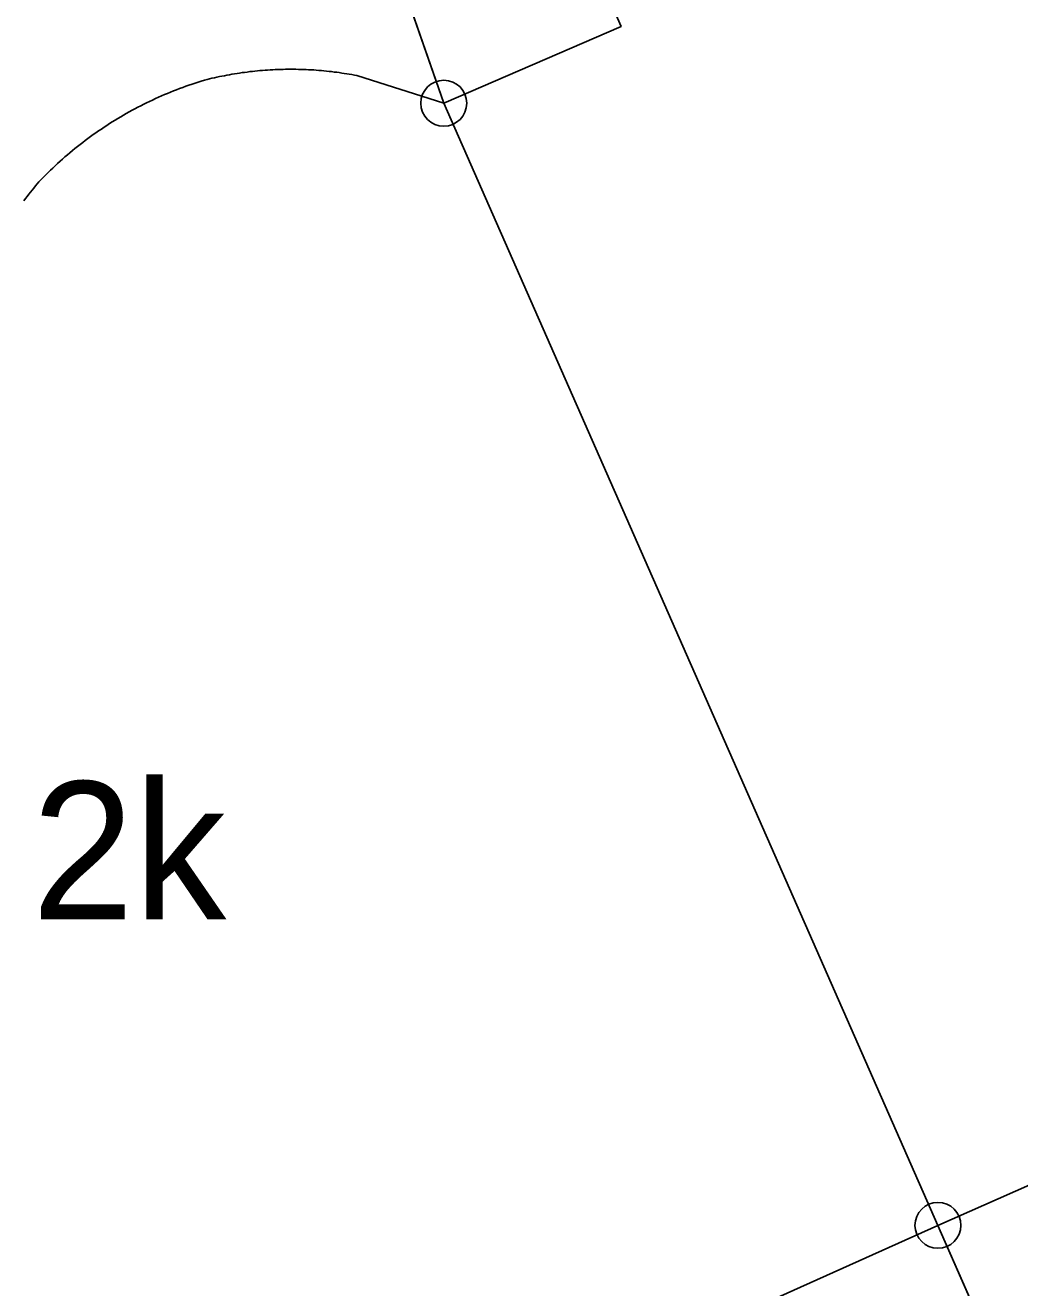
# Model space of a CAD drawing. Extents: x 6434771 to 6436222, y 5663454 to 5664782.
# Drawn here: x 6435299.13 to 6435309.96, y 5664279.09 to 5664292.83 of the extents above; entities that cross this region are included whole.
import ezdxf

# ---------------------------------------------------------------- set-up
doc = ezdxf.new("R2010")
doc.units = 0
for name, color, linetype in [('Warstwa 1', 7, 'Continuous'), ('Warstwa 10', 7, 'Continuous'), ('Warstwa 2', 7, 'Continuous'), ('Warstwa 4', 7, 'Continuous'), ('Warstwa 5', 7, 'Continuous'), ('Warstwa 6', 7, 'Continuous')]:
    doc.layers.add(name, color=color, linetype=linetype)

msp = doc.modelspace()

# ---------------------------------------------------------------- linework, layer by layer
at = {"layer": 'Warstwa 1'}
for p, q in [((6435302.52, 5664295.337), (6435303.689, 5664291.982)), ((6435302.52, 5664295.337), (6435303.689, 5664291.982)), ((6435303.689, 5664291.982), (6435309.071, 5664279.765)), ((6435303.689, 5664291.982), (6435309.071, 5664279.765)), ((6435309.071, 5664279.765), (6435309.957, 5664277.754)), ((6435309.071, 5664279.765), (6435309.957, 5664277.754))]:
    msp.add_line(p, q, dxfattribs=at)
for points in [[(6435313.773, 5664295.58), (6435314.968, 5664292.705), (6435316.789, 5664293.573), (6435318.96, 5664288.676), (6435317.12, 5664287.898), (6435319.609, 5664282.017), (6435314.06, 5664279.614), (6435313.234, 5664281.605), (6435309.071, 5664279.765), (6435303.689, 5664291.982), (6435305.62, 5664292.819), (6435304.919, 5664294.417)], [(6435299.116, 5664290.921), (6435299.133, 5664290.944), (6435299.151, 5664290.968), (6435299.168, 5664290.991), (6435299.187, 5664291.013), (6435299.205, 5664291.036), (6435299.223, 5664291.058), (6435299.241, 5664291.081), (6435299.261, 5664291.104), (6435299.279, 5664291.125), (6435299.304, 5664291.151), (6435299.329, 5664291.177), (6435299.354, 5664291.201), (6435299.379, 5664291.227), (6435299.405, 5664291.252), (6435299.431, 5664291.276), (6435299.457, 5664291.301), (6435299.482, 5664291.325), (6435299.51, 5664291.35), (6435299.536, 5664291.373), (6435299.562, 5664291.397), (6435299.59, 5664291.42), (6435299.617, 5664291.443), (6435299.644, 5664291.466), (6435299.672, 5664291.489), (6435299.7, 5664291.51), (6435299.728, 5664291.533), (6435299.756, 5664291.555), (6435299.784, 5664291.576), (6435299.813, 5664291.598), (6435299.842, 5664291.619), (6435299.87, 5664291.64), (6435299.9, 5664291.661), (6435299.929, 5664291.68), (6435299.959, 5664291.701), (6435299.988, 5664291.721), (6435300.018, 5664291.74), (6435300.048, 5664291.76), (6435300.078, 5664291.779), (6435300.108, 5664291.797), (6435300.139, 5664291.816), (6435300.17, 5664291.835), (6435300.201, 5664291.852), (6435300.231, 5664291.87), (6435300.262, 5664291.887), (6435300.293, 5664291.905), (6435300.325, 5664291.922), (6435300.357, 5664291.938), (6435300.388, 5664291.955), (6435300.42, 5664291.971), (6435300.452, 5664291.987), (6435300.485, 5664292.002), (6435300.517, 5664292.017), (6435300.549, 5664292.033), (6435300.581, 5664292.048), (6435300.614, 5664292.061), (6435300.647, 5664292.076), (6435300.68, 5664292.089), (6435300.713, 5664292.103), (6435300.746, 5664292.117), (6435300.779, 5664292.129), (6435300.812, 5664292.142), (6435300.845, 5664292.154), (6435300.88, 5664292.167), (6435300.913, 5664292.179), (6435300.947, 5664292.19), (6435300.981, 5664292.202), (6435301.014, 5664292.212), (6435301.048, 5664292.223), (6435301.082, 5664292.234), (6435301.11, 5664292.24), (6435301.137, 5664292.247), (6435301.164, 5664292.254), (6435301.191, 5664292.259), (6435301.218, 5664292.266), (6435301.245, 5664292.272), (6435301.273, 5664292.277), (6435301.3, 5664292.282), (6435301.327, 5664292.288), (6435301.355, 5664292.292), (6435301.382, 5664292.297), (6435301.41, 5664292.302), (6435301.437, 5664292.306), (6435301.465, 5664292.311), (6435301.492, 5664292.315), (6435301.52, 5664292.318), (6435301.548, 5664292.322), (6435301.576, 5664292.326), (6435301.604, 5664292.328), (6435301.631, 5664292.332), (6435301.659, 5664292.335), (6435301.687, 5664292.337), (6435301.715, 5664292.339), (6435301.743, 5664292.342), (6435301.77, 5664292.343), (6435301.798, 5664292.345), (6435301.826, 5664292.347), (6435301.854, 5664292.348), (6435301.882, 5664292.349), (6435301.91, 5664292.351), (6435301.938, 5664292.351), (6435301.965, 5664292.352), (6435301.993, 5664292.352), (6435302.021, 5664292.352), (6435302.049, 5664292.352), (6435302.077, 5664292.352), (6435302.105, 5664292.351), (6435302.133, 5664292.35), (6435302.161, 5664292.35), (6435302.189, 5664292.348), (6435302.217, 5664292.347), (6435302.245, 5664292.345), (6435302.272, 5664292.344), (6435302.3, 5664292.342), (6435302.328, 5664292.339), (6435302.356, 5664292.337), (6435302.384, 5664292.335), (6435302.412, 5664292.332), (6435302.439, 5664292.329), (6435302.467, 5664292.326), (6435302.495, 5664292.322), (6435302.523, 5664292.319), (6435302.549, 5664292.316), (6435302.577, 5664292.311), (6435302.605, 5664292.307), (6435302.632, 5664292.303), (6435302.66, 5664292.298), (6435302.688, 5664292.293), (6435302.715, 5664292.289), (6435302.743, 5664292.283), (6435303.689, 5664291.982), (6435309.071, 5664279.765), (6435304.366, 5664277.652)]]:
    msp.add_lwpolyline(points, dxfattribs=at)
msp.add_lwpolyline([(6435313.234, 5664281.605), (6435309.071, 5664279.765), (6435309.957, 5664277.754), (6435314.06, 5664279.614)], close=True, dxfattribs=at)
at = {"layer": 'Warstwa 10'}
for centre in [(6435303.689, 5664291.982), (6435309.071, 5664279.765)]:
    msp.add_circle(centre, 0.25, dxfattribs=at)
at = {"layer": 'Warstwa 2'}
msp.add_lwpolyline([(6435303.689, 5664291.982), (6435302.52, 5664295.337), (6435297.148, 5664309.994)], dxfattribs=at)
at = {"layer": 'Warstwa 4'}
for points in [[(6435308.584, 5664296.513), (6435309.765, 5664296.549), (6435310.516, 5664294.96), (6435313.401, 5664296.235), (6435313.773, 5664295.58), (6435314.968, 5664292.705), (6435317.12, 5664287.898), (6435319.609, 5664282.017), (6435314.06, 5664279.614), (6435313.234, 5664281.605), (6435309.071, 5664279.765), (6435303.689, 5664291.982)], [(6435303.689, 5664291.982), (6435305.62, 5664292.819), (6435304.919, 5664294.417), (6435306.91, 5664295.313)], [(6435302.743, 5664292.283), (6435303.689, 5664291.982), (6435309.071, 5664279.765), (6435304.366, 5664277.652), (6435304.726, 5664276.847), (6435303.721, 5664276.409), (6435298.563, 5664274.092), (6435297.567, 5664273.654), (6435296.341, 5664276.419)], [(6435301.082, 5664292.234), (6435301.11, 5664292.24), (6435301.137, 5664292.247), (6435301.164, 5664292.254), (6435301.191, 5664292.259), (6435301.218, 5664292.266), (6435301.245, 5664292.272), (6435301.273, 5664292.277), (6435301.3, 5664292.282), (6435301.327, 5664292.288), (6435301.355, 5664292.292), (6435301.382, 5664292.297), (6435301.41, 5664292.302), (6435301.437, 5664292.306), (6435301.465, 5664292.311), (6435301.492, 5664292.315), (6435301.52, 5664292.318), (6435301.548, 5664292.322), (6435301.576, 5664292.326), (6435301.604, 5664292.328), (6435301.631, 5664292.332), (6435301.659, 5664292.335), (6435301.687, 5664292.337), (6435301.715, 5664292.339), (6435301.743, 5664292.342), (6435301.77, 5664292.343), (6435301.798, 5664292.345), (6435301.826, 5664292.347), (6435301.854, 5664292.348), (6435301.882, 5664292.349), (6435301.91, 5664292.351), (6435301.938, 5664292.351), (6435301.965, 5664292.352), (6435301.993, 5664292.352), (6435302.021, 5664292.352), (6435302.049, 5664292.352), (6435302.077, 5664292.352), (6435302.105, 5664292.351), (6435302.133, 5664292.35), (6435302.161, 5664292.35), (6435302.189, 5664292.348), (6435302.217, 5664292.347), (6435302.245, 5664292.345), (6435302.272, 5664292.344), (6435302.3, 5664292.342), (6435302.328, 5664292.339), (6435302.356, 5664292.337), (6435302.384, 5664292.335), (6435302.412, 5664292.332), (6435302.439, 5664292.329), (6435302.467, 5664292.326), (6435302.495, 5664292.322), (6435302.523, 5664292.319), (6435302.549, 5664292.316), (6435302.577, 5664292.311), (6435302.605, 5664292.307), (6435302.632, 5664292.303), (6435302.66, 5664292.298), (6435302.688, 5664292.293), (6435302.715, 5664292.289), (6435302.743, 5664292.283)], [(6435299.279, 5664291.125), (6435299.304, 5664291.151), (6435299.329, 5664291.177), (6435299.354, 5664291.201), (6435299.379, 5664291.227), (6435299.405, 5664291.252), (6435299.431, 5664291.276), (6435299.457, 5664291.301), (6435299.482, 5664291.325), (6435299.51, 5664291.35), (6435299.536, 5664291.373), (6435299.562, 5664291.397), (6435299.59, 5664291.42), (6435299.617, 5664291.443), (6435299.644, 5664291.466), (6435299.672, 5664291.489), (6435299.7, 5664291.51), (6435299.728, 5664291.533), (6435299.756, 5664291.555), (6435299.784, 5664291.576), (6435299.813, 5664291.598), (6435299.842, 5664291.619), (6435299.87, 5664291.64), (6435299.9, 5664291.661), (6435299.929, 5664291.68), (6435299.959, 5664291.701), (6435299.988, 5664291.721), (6435300.018, 5664291.74), (6435300.048, 5664291.76), (6435300.078, 5664291.779), (6435300.108, 5664291.797), (6435300.139, 5664291.816), (6435300.17, 5664291.835), (6435300.201, 5664291.852), (6435300.231, 5664291.87), (6435300.262, 5664291.887), (6435300.293, 5664291.905), (6435300.325, 5664291.922), (6435300.357, 5664291.938), (6435300.388, 5664291.955), (6435300.42, 5664291.971), (6435300.452, 5664291.987), (6435300.485, 5664292.002), (6435300.517, 5664292.017), (6435300.549, 5664292.033), (6435300.581, 5664292.048), (6435300.614, 5664292.061), (6435300.647, 5664292.076), (6435300.68, 5664292.089), (6435300.713, 5664292.103), (6435300.746, 5664292.117), (6435300.779, 5664292.129), (6435300.812, 5664292.142), (6435300.845, 5664292.154), (6435300.88, 5664292.167), (6435300.913, 5664292.179), (6435300.947, 5664292.19), (6435300.981, 5664292.202), (6435301.014, 5664292.212), (6435301.048, 5664292.223), (6435301.082, 5664292.234)], [(6435299.116, 5664290.921), (6435299.133, 5664290.944), (6435299.151, 5664290.968), (6435299.168, 5664290.991), (6435299.187, 5664291.013), (6435299.205, 5664291.036), (6435299.223, 5664291.058), (6435299.241, 5664291.081), (6435299.261, 5664291.104), (6435299.279, 5664291.125)]]:
    msp.add_lwpolyline(points, dxfattribs=at)
at = {"layer": 'Warstwa 5'}
for p, q in [((6435302.52, 5664295.337), (6435303.689, 5664291.982)), ((6435301.082, 5664292.234), (6435301.11, 5664292.24)), ((6435301.11, 5664292.24), (6435301.137, 5664292.247)), ((6435301.137, 5664292.247), (6435301.164, 5664292.254)), ((6435301.164, 5664292.254), (6435301.191, 5664292.259)), ((6435301.191, 5664292.259), (6435301.218, 5664292.266)), ((6435301.218, 5664292.266), (6435301.245, 5664292.272)), ((6435301.245, 5664292.272), (6435301.273, 5664292.277)), ((6435301.273, 5664292.277), (6435301.3, 5664292.282)), ((6435301.3, 5664292.282), (6435301.327, 5664292.288)), ((6435301.327, 5664292.288), (6435301.355, 5664292.292)), ((6435301.355, 5664292.292), (6435301.382, 5664292.297)), ((6435301.382, 5664292.297), (6435301.41, 5664292.302)), ((6435301.41, 5664292.302), (6435301.437, 5664292.306)), ((6435301.437, 5664292.306), (6435301.465, 5664292.311)), ((6435301.465, 5664292.311), (6435301.492, 5664292.315)), ((6435301.492, 5664292.315), (6435301.52, 5664292.318)), ((6435301.52, 5664292.318), (6435301.548, 5664292.322)), ((6435301.548, 5664292.322), (6435301.576, 5664292.326)), ((6435301.576, 5664292.326), (6435301.604, 5664292.328)), ((6435301.604, 5664292.328), (6435301.631, 5664292.332)), ((6435301.631, 5664292.332), (6435301.659, 5664292.335)), ((6435301.659, 5664292.335), (6435301.687, 5664292.337)), ((6435301.687, 5664292.337), (6435301.715, 5664292.339)), ((6435301.715, 5664292.339), (6435301.743, 5664292.342)), ((6435301.743, 5664292.342), (6435301.77, 5664292.343)), ((6435301.77, 5664292.343), (6435301.798, 5664292.345)), ((6435301.798, 5664292.345), (6435301.826, 5664292.347)), ((6435301.826, 5664292.347), (6435301.854, 5664292.348)), ((6435301.854, 5664292.348), (6435301.882, 5664292.349)), ((6435301.882, 5664292.349), (6435301.91, 5664292.351)), ((6435301.91, 5664292.351), (6435301.938, 5664292.351)), ((6435301.938, 5664292.351), (6435301.965, 5664292.352)), ((6435301.965, 5664292.352), (6435301.993, 5664292.352)), ((6435301.993, 5664292.352), (6435302.021, 5664292.352)), ((6435302.021, 5664292.352), (6435302.049, 5664292.352)), ((6435302.049, 5664292.352), (6435302.077, 5664292.352)), ((6435302.077, 5664292.352), (6435302.105, 5664292.351)), ((6435302.105, 5664292.351), (6435302.133, 5664292.35)), ((6435302.133, 5664292.35), (6435302.161, 5664292.35)), ((6435302.161, 5664292.35), (6435302.189, 5664292.348)), ((6435302.189, 5664292.348), (6435302.217, 5664292.347)), ((6435302.217, 5664292.347), (6435302.245, 5664292.345)), ((6435302.245, 5664292.345), (6435302.272, 5664292.344)), ((6435302.272, 5664292.344), (6435302.3, 5664292.342)), ((6435302.3, 5664292.342), (6435302.328, 5664292.339)), ((6435302.328, 5664292.339), (6435302.356, 5664292.337)), ((6435302.356, 5664292.337), (6435302.384, 5664292.335)), ((6435302.384, 5664292.335), (6435302.412, 5664292.332)), ((6435302.412, 5664292.332), (6435302.439, 5664292.329)), ((6435302.439, 5664292.329), (6435302.467, 5664292.326)), ((6435302.467, 5664292.326), (6435302.495, 5664292.322)), ((6435302.495, 5664292.322), (6435302.523, 5664292.319)), ((6435302.523, 5664292.319), (6435302.549, 5664292.316)), ((6435302.549, 5664292.316), (6435302.577, 5664292.311)), ((6435302.577, 5664292.311), (6435302.605, 5664292.307)), ((6435302.605, 5664292.307), (6435302.632, 5664292.303)), ((6435302.632, 5664292.303), (6435302.66, 5664292.298)), ((6435302.66, 5664292.298), (6435302.688, 5664292.293)), ((6435302.688, 5664292.293), (6435302.715, 5664292.289)), ((6435302.715, 5664292.289), (6435302.743, 5664292.283)), ((6435302.743, 5664292.283), (6435303.689, 5664291.982)), ((6435300.68, 5664292.089), (6435300.713, 5664292.103)), ((6435300.713, 5664292.103), (6435300.746, 5664292.117)), ((6435300.746, 5664292.117), (6435300.779, 5664292.129)), ((6435300.779, 5664292.129), (6435300.812, 5664292.142)), ((6435300.812, 5664292.142), (6435300.845, 5664292.154)), ((6435300.845, 5664292.154), (6435300.88, 5664292.167)), ((6435300.88, 5664292.167), (6435300.913, 5664292.179)), ((6435300.913, 5664292.179), (6435300.947, 5664292.19)), ((6435300.947, 5664292.19), (6435300.981, 5664292.202)), ((6435300.981, 5664292.202), (6435301.014, 5664292.212)), ((6435301.014, 5664292.212), (6435301.048, 5664292.223)), ((6435301.048, 5664292.223), (6435301.082, 5664292.234)), ((6435300.388, 5664291.955), (6435300.42, 5664291.971)), ((6435300.42, 5664291.971), (6435300.452, 5664291.987)), ((6435300.452, 5664291.987), (6435300.485, 5664292.002)), ((6435300.485, 5664292.002), (6435300.517, 5664292.017)), ((6435300.517, 5664292.017), (6435300.549, 5664292.033)), ((6435300.549, 5664292.033), (6435300.581, 5664292.048)), ((6435300.581, 5664292.048), (6435300.614, 5664292.061)), ((6435300.614, 5664292.061), (6435300.647, 5664292.076)), ((6435300.647, 5664292.076), (6435300.68, 5664292.089)), ((6435300.139, 5664291.816), (6435300.17, 5664291.835)), ((6435300.17, 5664291.835), (6435300.201, 5664291.852)), ((6435300.201, 5664291.852), (6435300.231, 5664291.87)), ((6435300.231, 5664291.87), (6435300.262, 5664291.887)), ((6435300.262, 5664291.887), (6435300.293, 5664291.905)), ((6435300.293, 5664291.905), (6435300.325, 5664291.922)), ((6435300.325, 5664291.922), (6435300.357, 5664291.938)), ((6435300.357, 5664291.938), (6435300.388, 5664291.955)), ((6435299.929, 5664291.68), (6435299.959, 5664291.701)), ((6435299.959, 5664291.701), (6435299.988, 5664291.721)), ((6435299.988, 5664291.721), (6435300.018, 5664291.74)), ((6435300.018, 5664291.74), (6435300.048, 5664291.76)), ((6435300.048, 5664291.76), (6435300.078, 5664291.779)), ((6435300.078, 5664291.779), (6435300.108, 5664291.797)), ((6435300.108, 5664291.797), (6435300.139, 5664291.816)), ((6435299.728, 5664291.533), (6435299.756, 5664291.555)), ((6435299.756, 5664291.555), (6435299.784, 5664291.576)), ((6435299.784, 5664291.576), (6435299.813, 5664291.598)), ((6435299.813, 5664291.598), (6435299.842, 5664291.619)), ((6435299.842, 5664291.619), (6435299.87, 5664291.64)), ((6435299.87, 5664291.64), (6435299.9, 5664291.661)), ((6435299.9, 5664291.661), (6435299.929, 5664291.68)), ((6435299.562, 5664291.397), (6435299.59, 5664291.42)), ((6435299.59, 5664291.42), (6435299.617, 5664291.443)), ((6435299.617, 5664291.443), (6435299.644, 5664291.466)), ((6435299.644, 5664291.466), (6435299.672, 5664291.489)), ((6435299.672, 5664291.489), (6435299.7, 5664291.51)), ((6435299.7, 5664291.51), (6435299.728, 5664291.533)), ((6435299.405, 5664291.252), (6435299.431, 5664291.276)), ((6435299.431, 5664291.276), (6435299.457, 5664291.301)), ((6435299.457, 5664291.301), (6435299.482, 5664291.325)), ((6435299.482, 5664291.325), (6435299.51, 5664291.35)), ((6435299.51, 5664291.35), (6435299.536, 5664291.373)), ((6435299.536, 5664291.373), (6435299.562, 5664291.397)), ((6435299.279, 5664291.125), (6435299.304, 5664291.151)), ((6435299.304, 5664291.151), (6435299.329, 5664291.177)), ((6435299.329, 5664291.177), (6435299.354, 5664291.201)), ((6435299.354, 5664291.201), (6435299.379, 5664291.227)), ((6435299.379, 5664291.227), (6435299.405, 5664291.252)), ((6435299.168, 5664290.991), (6435299.187, 5664291.013)), ((6435299.187, 5664291.013), (6435299.205, 5664291.036)), ((6435299.205, 5664291.036), (6435299.223, 5664291.058)), ((6435299.223, 5664291.058), (6435299.241, 5664291.081)), ((6435299.241, 5664291.081), (6435299.261, 5664291.104)), ((6435299.261, 5664291.104), (6435299.279, 5664291.125)), ((6435299.116, 5664290.921), (6435299.133, 5664290.944)), ((6435299.133, 5664290.944), (6435299.151, 5664290.968)), ((6435299.151, 5664290.968), (6435299.168, 5664290.991))]:
    msp.add_line(p, q, dxfattribs=at)
at = {"layer": 'Warstwa 6'}
for points in [[(6435297.148, 5664309.994), (6435292.71, 5664321.95), (6435288.42, 5664320.34), (6435279.848, 5664317.495), (6435282.059, 5664305.156), (6435284.291, 5664291.297), (6435288.884, 5664280.85), (6435297.133, 5664262.518), (6435299.068, 5664257.994), (6435315.455, 5664265.206), (6435309.957, 5664277.754), (6435309.071, 5664279.765), (6435303.689, 5664291.982), (6435302.52, 5664295.337)], [(6435303.689, 5664291.982), (6435309.071, 5664279.765), (6435309.957, 5664277.754), (6435315.455, 5664265.206), (6435328.967, 5664271.142), (6435312.558, 5664315.718), (6435297.148, 5664309.994), (6435302.52, 5664295.337)]]:
    msp.add_lwpolyline(points, close=True, dxfattribs=at)

# ---------------------------------------------------------------- texts
at = {"layer": 'Warstwa 5'}
msp.add_text('2k', height=1.5, dxfattribs=at).set_placement((6435299.2, 5664283.097))

doc.saveas('drawing.dxf')
